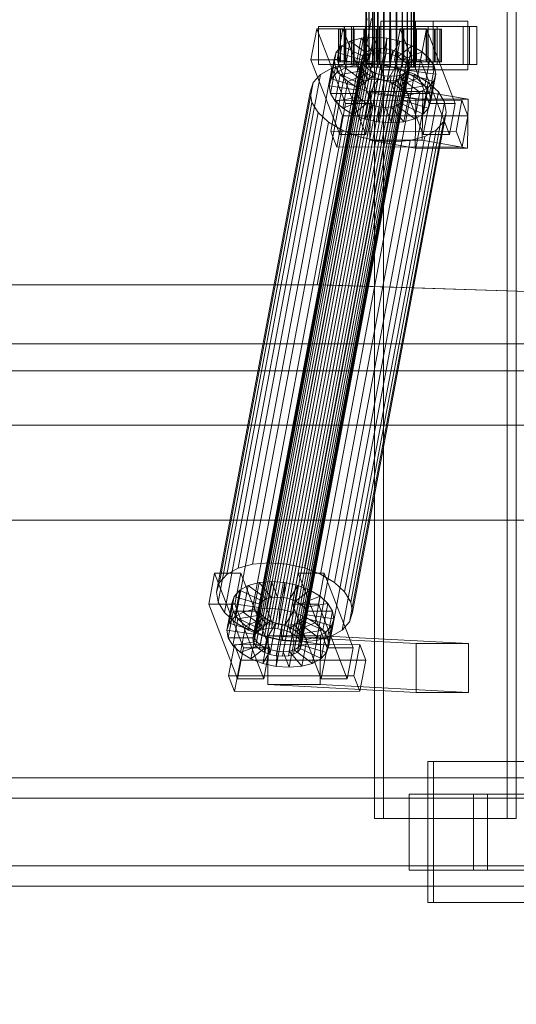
# Model space of a CAD drawing. Header units: millimetres. Extents: x -1970 to 61924, y -58230 to 6847.
# Tile 402 of 656: x 9336 to 9519, y -18494 to -18130. Entities that reach past the tile are written whole.
import ezdxf

# ---------------------------------------------------------------- set-up
doc = ezdxf.new("R2010")
doc.units = ezdxf.units.MM
for name, color, linetype, lineweight in [('COTAS_O', 1, 'Continuous', 0), ('superior_C01', 7, 'Continuous', 0), ('superior_mezcladora', 7, 'Continuous', 0)]:
    doc.layers.add(name, color=color, linetype=linetype, lineweight=lineweight)
doc.dimstyles.new('R19_100', dxfattribs={"dimtxt": 250, "dimasz": 150, "dimexe": 150, "dimexo": 80, "dimgap": 100, "dimtad": 1, "dimtih": 1, "dimtoh": 1, "dimdsep": 46, "dimcen": 0.09, "dimadec": 0, "dimazin": 0, "dimtfac": 1, "dimtdec": 4, "dimtofl": 0, "dimtmove": 0, "dimatfit": 3, "dimfxl": 1, "dimtolj": 1, "dimtzin": 0, "dimarcsym": 0})

# ---------------------------------------------------------------- blocks, each defined once
blk = doc.blocks.new('DIM_R26_36')
at = {"layer": 'COTAS_O'}
for p, q in [((9108.38, -17350), (9063.38, -17500)), ((9808.38, -17350), (9108.38, -17350)), ((9108.38, -18650), (9108.38, -17350)), ((9108.38, -17350), (9153.38, -17500)), ((9108.38, -18650), (9063.38, -18500)), ((9108.38, -18650), (9153.38, -18500)), ((9808.38, -18650), (9108.38, -18650))]:
    blk.add_line(p, q, dxfattribs=at)
blk.add_text('1300 O', height=250, rotation=90, dxfattribs=at).set_placement((9008.38, -18000))

msp = doc.modelspace()

# ---------------------------------------------------------------- linework, layer by layer
at = {"layer": 'superior_C01'}
for p, q in [((9466.788, -17575), (9466.788, -18425)), ((9470.023, -18425), (9470.023, -17575)), ((9515.707, -18425), (9515.707, -17575)), ((9518.942, -17575), (9518.942, -18425)), ((9463.483, -18148), (9463.483, -17852)), ((9463.763, -18148), (9463.763, -17852)), ((9463.815, -18148), (9463.815, -17852)), ((9464.638, -18148), (9464.638, -17852)), ((9464.739, -18148), (9464.739, -17852)), ((9466.047, -18148), (9466.047, -17852)), ((9466.19, -18148), (9466.19, -17852)), ((9467.895, -18148), (9467.895, -17852)), ((9468.07, -18148), (9468.07, -17852)), ((9470.056, -18148), (9470.056, -17852)), ((9470.25, -18148), (9470.25, -17852)), ((9472.381, -18148), (9472.381, -17852)), ((9472.583, -18148), (9472.583, -17852)), ((9474.714, -18148), (9474.714, -17852)), ((9474.909, -18148), (9474.909, -17852)), ((9476.895, -18148), (9476.895, -17852)), ((9477.069, -18148), (9477.069, -17852)), ((9478.774, -18148), (9478.774, -17852)), ((9478.917, -18148), (9478.917, -17852)), ((9480.225, -18148), (9480.225, -17852)), ((9480.326, -18148), (9480.326, -17852)), ((9481.149, -17852), (9481.149, -18148)), ((9481.201, -18148), (9481.201, -17852)), ((9481.482, -18148), (9481.482, -17852)), ((9464.026, -18130), (9445.582, -18228.298)), ((9447.19, -18228.298), (9465.634, -18130)), ((9488.313, -18131), (9469.054, -18131)), ((9469.054, -18131), (9469.054, -18149)), ((9481.887, -18131), (9469.054, -18131)), ((9481.887, -18149), (9481.887, -18131)), ((9481.887, -18131), (9501.147, -18131)), ((9488.313, -18149), (9488.313, -18131)), ((9488.313, -18131), (9501.147, -18131)), ((9501.147, -18131), (9501.147, -18149)), ((9445.431, -18133.859), (9443.279, -18145.327)), ((9455.061, -18133.847), (9445.431, -18133.859)), ((9456.064, -18161.391), (9445.431, -18133.859)), ((9455.688, -18133), (9446.059, -18133)), ((9446.059, -18133), (9446.059, -18147)), ((9459, -18133), (9446.059, -18133)), ((9452.909, -18145.315), (9455.061, -18133.847)), ((9454.076, -18134), (9453.483, -18134)), ((9453.483, -18134), (9463.483, -18134)), ((9453.483, -18146), (9453.483, -18134)), ((9453.483, -18134), (9454.186, -18134)), ((9455.922, -18134), (9454.076, -18134)), ((9454.076, -18134), (9463.763, -18134)), ((9454.076, -18146), (9454.076, -18134)), ((9454.186, -18134), (9463.815, -18134)), ((9454.186, -18146), (9454.186, -18134)), ((9454.186, -18134), (9456.135, -18134)), ((9455.061, -18133.847), (9465.694, -18161.379)), ((9501.794, -18133), (9455.572, -18133)), ((9455.572, -18133), (9455.572, -18147)), ((9458.268, -18133), (9455.572, -18133)), ((9455.688, -18147), (9455.688, -18133)), ((9455.688, -18133), (9468.63, -18133)), ((9458.898, -18134), (9455.922, -18134)), ((9455.922, -18134), (9464.638, -18134)), ((9455.922, -18146), (9455.922, -18134)), ((9456.135, -18134), (9464.739, -18134)), ((9456.135, -18146), (9456.135, -18134)), ((9456.135, -18134), (9459.198, -18134)), ((9458.268, -18147), (9458.268, -18133)), ((9458.268, -18133), (9504.491, -18133)), ((9462.798, -18134), (9458.898, -18134)), ((9458.898, -18134), (9466.047, -18134)), ((9458.898, -18146), (9458.898, -18134)), ((9459, -18147), (9459, -18133)), ((9459, -18133), (9468.63, -18133)), ((9459.198, -18134), (9466.19, -18134)), ((9459.198, -18146), (9459.198, -18134)), ((9459.198, -18134), (9463.167, -18134)), ((9467.359, -18134), (9462.798, -18134)), ((9462.798, -18134), (9467.895, -18134)), ((9462.798, -18146), (9462.798, -18134)), ((9463.167, -18134), (9468.07, -18134)), ((9463.167, -18146), (9463.167, -18134)), ((9463.167, -18134), (9467.77, -18134)), ((9463.483, -18134), (9463.763, -18134)), ((9463.483, -18134), (9463.483, -18146)), ((9463.815, -18134), (9463.483, -18134)), ((9463.763, -18134), (9464.638, -18134)), ((9463.763, -18134), (9463.763, -18146)), ((9463.815, -18134), (9463.815, -18146)), ((9464.739, -18134), (9463.815, -18134)), ((9464.638, -18134), (9466.047, -18134)), ((9464.638, -18134), (9464.638, -18146)), ((9464.739, -18134), (9464.739, -18146)), ((9466.19, -18134), (9464.739, -18134)), ((9466.047, -18134), (9467.895, -18134)), ((9466.047, -18134), (9466.047, -18146)), ((9466.19, -18134), (9466.19, -18146)), ((9468.07, -18134), (9466.19, -18134)), ((9472.269, -18134), (9467.359, -18134)), ((9467.359, -18134), (9470.056, -18134)), ((9467.359, -18146), (9467.359, -18134)), ((9467.77, -18134), (9470.25, -18134)), ((9467.77, -18146), (9467.77, -18134)), ((9467.77, -18134), (9472.695, -18134)), ((9467.895, -18134), (9470.056, -18134)), ((9467.895, -18134), (9467.895, -18146)), ((9468.07, -18134), (9468.07, -18146)), ((9470.25, -18134), (9468.07, -18134)), ((9468.63, -18133), (9468.63, -18147)), ((9470.056, -18134), (9472.381, -18134)), ((9470.056, -18134), (9470.056, -18146)), ((9470.25, -18134), (9470.25, -18146)), ((9472.583, -18134), (9470.25, -18134)), ((9477.194, -18134), (9472.269, -18134)), ((9472.269, -18134), (9472.381, -18134)), ((9472.269, -18146), (9472.269, -18134)), ((9472.381, -18134), (9474.714, -18134)), ((9472.381, -18134), (9472.381, -18146)), ((9472.695, -18134), (9472.583, -18134)), ((9472.583, -18134), (9472.583, -18146)), ((9474.909, -18134), (9472.583, -18134)), ((9472.695, -18146), (9472.695, -18134)), ((9472.695, -18134), (9477.605, -18134)), ((9476.246, -18133.821), (9474.094, -18145.289)), ((9477.194, -18134), (9474.714, -18134)), ((9474.714, -18134), (9476.895, -18134)), ((9474.714, -18134), (9474.714, -18146)), ((9477.605, -18134), (9474.909, -18134)), ((9474.909, -18134), (9474.909, -18146)), ((9477.069, -18134), (9474.909, -18134)), ((9485.876, -18133.809), (9476.246, -18133.821)), ((9486.879, -18161.353), (9476.246, -18133.821)), ((9486.503, -18133), (9476.874, -18133)), ((9476.874, -18133), (9476.874, -18147)), ((9489.815, -18133), (9476.874, -18133)), ((9481.797, -18134), (9476.895, -18134)), ((9476.895, -18134), (9478.774, -18134)), ((9476.895, -18134), (9476.895, -18146)), ((9482.166, -18134), (9477.069, -18134)), ((9477.069, -18134), (9477.069, -18146)), ((9478.917, -18134), (9477.069, -18134)), ((9481.797, -18134), (9477.194, -18134)), ((9477.194, -18146), (9477.194, -18134)), ((9477.605, -18146), (9477.605, -18134)), ((9477.605, -18134), (9482.166, -18134)), ((9485.766, -18134), (9478.774, -18134)), ((9478.774, -18134), (9480.225, -18134)), ((9478.774, -18134), (9478.774, -18146)), ((9486.067, -18134), (9478.917, -18134)), ((9478.917, -18134), (9478.917, -18146)), ((9480.326, -18134), (9478.917, -18134)), ((9488.829, -18134), (9480.225, -18134)), ((9480.225, -18134), (9481.149, -18134)), ((9480.225, -18134), (9480.225, -18146)), ((9489.042, -18134), (9480.326, -18134)), ((9480.326, -18134), (9480.326, -18146)), ((9481.201, -18134), (9480.326, -18134)), ((9481.149, -18134), (9490.778, -18134)), ((9481.149, -18146), (9481.149, -18134)), ((9481.149, -18134), (9481.482, -18134)), ((9490.889, -18134), (9481.201, -18134)), ((9481.201, -18134), (9481.201, -18146)), ((9481.482, -18134), (9481.201, -18134)), ((9491.481, -18134), (9481.482, -18134)), ((9481.482, -18134), (9481.482, -18146)), ((9485.766, -18134), (9481.797, -18134)), ((9481.797, -18146), (9481.797, -18134)), ((9482.166, -18146), (9482.166, -18134)), ((9482.166, -18134), (9486.067, -18134)), ((9483.724, -18145.277), (9485.876, -18133.809)), ((9488.829, -18134), (9485.766, -18134)), ((9485.766, -18146), (9485.766, -18134)), ((9485.876, -18133.809), (9496.509, -18161.341)), ((9486.067, -18146), (9486.067, -18134)), ((9486.067, -18134), (9489.042, -18134)), ((9486.503, -18147), (9486.503, -18133)), ((9486.503, -18133), (9499.445, -18133)), ((9490.778, -18134), (9488.829, -18134)), ((9488.829, -18146), (9488.829, -18134)), ((9489.042, -18146), (9489.042, -18134)), ((9489.042, -18134), (9490.889, -18134)), ((9489.815, -18147), (9489.815, -18133)), ((9489.815, -18133), (9499.445, -18133)), ((9490.778, -18134), (9490.778, -18146)), ((9491.481, -18134), (9490.778, -18134)), ((9490.889, -18146), (9490.889, -18134)), ((9490.889, -18134), (9491.481, -18134)), ((9491.481, -18146), (9491.481, -18134)), ((9499.445, -18133), (9499.445, -18147)), ((9501.794, -18147), (9501.794, -18133)), ((9501.794, -18133), (9504.491, -18133)), ((9504.491, -18133), (9504.491, -18147)), ((9457.801, -18138.419), (9454.681, -18140.156)), ((9455.957, -18148.249), (9457.801, -18138.419)), ((9461.794, -18137.325), (9457.801, -18138.419)), ((9457.801, -18138.419), (9464.535, -18143.38)), ((9459.949, -18147.155), (9461.794, -18137.325)), ((9466.386, -18136.948), (9461.794, -18137.325)), ((9461.794, -18137.325), (9466.426, -18142.862)), ((9464.541, -18146.777), (9466.386, -18136.948)), ((9471.265, -18137.313), (9466.386, -18136.948)), ((9466.386, -18136.948), (9468.601, -18142.683)), ((9469.42, -18147.143), (9471.265, -18137.313)), ((9471.265, -18137.313), (9470.912, -18142.856)), ((9476.098, -18138.396), (9471.265, -18137.313)), ((9476.098, -18138.396), (9473.201, -18143.369)), ((9474.253, -18148.226), (9476.098, -18138.396)), ((9480.556, -18140.123), (9476.098, -18138.396)), ((9423.248, -18356.363), (9463.364, -18142.565)), ((9424.726, -18355.541), (9464.842, -18141.742)), ((9426.617, -18355.022), (9466.733, -18141.224)), ((9428.792, -18354.844), (9468.908, -18141.045)), ((9431.103, -18355.017), (9471.219, -18141.218)), ((9433.392, -18355.53), (9473.509, -18141.731)), ((9435.504, -18356.348), (9475.621, -18142.549)), ((9450.801, -18152.246), (9452.645, -18142.416)), ((9452.645, -18142.416), (9451.832, -18145.047)), ((9454.681, -18140.156), (9452.645, -18142.416)), ((9452.645, -18142.416), (9462.092, -18145.274)), ((9452.837, -18149.985), (9454.681, -18140.156)), ((9454.681, -18140.156), (9463.057, -18144.203)), ((9463.364, -18142.565), (9462.4, -18143.635)), ((9464.842, -18141.742), (9463.364, -18142.565)), ((9466.733, -18141.224), (9464.842, -18141.742)), ((9466.426, -18142.862), (9468.601, -18142.683)), ((9468.908, -18141.045), (9466.733, -18141.224)), ((9468.601, -18142.683), (9466.757, -18152.513)), ((9468.601, -18142.683), (9470.912, -18142.856)), ((9471.219, -18141.218), (9468.908, -18141.045)), ((9473.509, -18141.731), (9471.219, -18141.218)), ((9475.621, -18142.549), (9473.509, -18141.731)), ((9480.556, -18140.123), (9475.313, -18144.188)), ((9477.411, -18143.617), (9475.621, -18142.549)), ((9484.335, -18142.377), (9477.103, -18145.255)), ((9478.712, -18149.953), (9480.556, -18140.123)), ((9484.335, -18142.377), (9480.556, -18140.123)), ((9482.491, -18152.207), (9484.335, -18142.377)), ((9487.178, -18145.003), (9484.335, -18142.377)), ((9421.898, -18358.68), (9462.015, -18144.881)), ((9422.119, -18360.017), (9462.235, -18146.218)), ((9422.283, -18357.434), (9462.4, -18143.635)), ((9437.294, -18357.415), (9477.411, -18143.617)), ((9438.641, -18358.659), (9478.757, -18144.861)), ((9479.569, -18146.196), (9439.452, -18359.995)), ((9443.279, -18145.327), (9452.909, -18145.315)), ((9443.279, -18145.327), (9453.912, -18172.859)), ((9449.988, -18154.877), (9451.832, -18145.047)), ((9451.832, -18145.047), (9461.707, -18146.52)), ((9451.832, -18145.047), (9452.298, -18147.868)), ((9463.542, -18172.847), (9452.909, -18145.315)), ((9463.483, -18146), (9453.483, -18146)), ((9453.483, -18146), (9454.076, -18146)), ((9454.186, -18146), (9453.483, -18146)), ((9463.763, -18146), (9454.076, -18146)), ((9454.076, -18146), (9455.922, -18146)), ((9463.815, -18146), (9454.186, -18146)), ((9456.135, -18146), (9454.186, -18146)), ((9464.638, -18146), (9455.922, -18146)), ((9455.922, -18146), (9458.898, -18146)), ((9464.739, -18146), (9456.135, -18146)), ((9459.198, -18146), (9456.135, -18146)), ((9466.047, -18146), (9458.898, -18146)), ((9458.898, -18146), (9462.798, -18146)), ((9466.19, -18146), (9459.198, -18146)), ((9463.167, -18146), (9459.198, -18146)), ((9462.092, -18145.274), (9460.248, -18155.103)), ((9463.057, -18144.203), (9461.212, -18154.033)), ((9461.707, -18146.52), (9462.092, -18145.274)), ((9462.4, -18143.635), (9462.015, -18144.881)), ((9462.015, -18144.881), (9462.235, -18146.218)), ((9462.092, -18145.274), (9463.057, -18144.203)), ((9462.235, -18146.218), (9463.047, -18147.554)), ((9464.535, -18143.38), (9462.69, -18153.21)), ((9467.895, -18146), (9462.798, -18146)), ((9462.798, -18146), (9467.359, -18146)), ((9463.057, -18144.203), (9464.535, -18143.38)), ((9468.07, -18146), (9463.167, -18146)), ((9467.77, -18146), (9463.167, -18146)), ((9463.763, -18146), (9463.483, -18146)), ((9463.483, -18146), (9463.815, -18146)), ((9464.638, -18146), (9463.763, -18146)), ((9463.815, -18146), (9464.739, -18146)), ((9464.535, -18143.38), (9466.426, -18142.862)), ((9466.426, -18142.862), (9464.581, -18152.692)), ((9466.047, -18146), (9464.638, -18146)), ((9464.739, -18146), (9466.19, -18146)), ((9467.895, -18146), (9466.047, -18146)), ((9466.19, -18146), (9468.07, -18146)), ((9470.056, -18146), (9467.359, -18146)), ((9467.359, -18146), (9472.269, -18146)), ((9470.25, -18146), (9467.77, -18146)), ((9472.695, -18146), (9467.77, -18146)), ((9470.056, -18146), (9467.895, -18146)), ((9468.07, -18146), (9470.25, -18146)), ((9470.912, -18142.856), (9469.068, -18152.686)), ((9472.381, -18146), (9470.056, -18146)), ((9470.25, -18146), (9472.583, -18146)), ((9470.912, -18142.856), (9473.201, -18143.369)), ((9473.201, -18143.369), (9471.357, -18153.199)), ((9472.381, -18146), (9472.269, -18146)), ((9472.269, -18146), (9477.194, -18146)), ((9474.714, -18146), (9472.381, -18146)), ((9472.583, -18146), (9472.695, -18146)), ((9472.583, -18146), (9474.909, -18146)), ((9477.605, -18146), (9472.695, -18146)), ((9473.201, -18143.369), (9475.313, -18144.188)), ((9475.313, -18144.188), (9473.469, -18154.017)), ((9474.094, -18145.289), (9483.724, -18145.277)), ((9474.094, -18145.289), (9484.727, -18172.821)), ((9476.895, -18146), (9474.714, -18146)), ((9474.714, -18146), (9477.194, -18146)), ((9474.909, -18146), (9477.605, -18146)), ((9474.909, -18146), (9477.069, -18146)), ((9477.103, -18145.255), (9475.259, -18155.085)), ((9475.313, -18144.188), (9477.103, -18145.255)), ((9478.774, -18146), (9476.895, -18146)), ((9476.895, -18146), (9481.797, -18146)), ((9477.069, -18146), (9482.166, -18146)), ((9477.069, -18146), (9478.917, -18146)), ((9477.103, -18145.255), (9478.45, -18146.499)), ((9477.194, -18146), (9481.797, -18146)), ((9478.757, -18144.861), (9477.411, -18143.617)), ((9482.166, -18146), (9477.605, -18146)), ((9487.178, -18145.003), (9478.45, -18146.499)), ((9479.569, -18146.196), (9478.757, -18144.861)), ((9480.225, -18146), (9478.774, -18146)), ((9478.774, -18146), (9485.766, -18146)), ((9478.917, -18146), (9486.067, -18146)), ((9478.917, -18146), (9480.326, -18146)), ((9479.789, -18147.533), (9479.569, -18146.196)), ((9481.149, -18146), (9480.225, -18146)), ((9480.225, -18146), (9488.829, -18146)), ((9480.326, -18146), (9489.042, -18146)), ((9480.326, -18146), (9481.201, -18146)), ((9490.778, -18146), (9481.149, -18146)), ((9481.482, -18146), (9481.149, -18146)), ((9481.201, -18146), (9490.889, -18146)), ((9481.201, -18146), (9481.482, -18146)), ((9481.482, -18146), (9491.481, -18146)), ((9481.797, -18146), (9485.766, -18146)), ((9486.067, -18146), (9482.166, -18146)), ((9494.357, -18172.809), (9483.724, -18145.277)), ((9485.334, -18154.833), (9487.178, -18145.003)), ((9485.766, -18146), (9488.829, -18146)), ((9489.042, -18146), (9486.067, -18146)), ((9488.891, -18147.823), (9487.178, -18145.003)), ((9488.829, -18146), (9490.778, -18146)), ((9490.889, -18146), (9489.042, -18146)), ((9490.778, -18146), (9491.481, -18146)), ((9491.481, -18146), (9490.889, -18146)), ((9416.45, -18332.659), (9451.033, -18148.35)), ((9421.787, -18331.197), (9456.37, -18146.887)), ((9422.93, -18361.352), (9463.047, -18147.554)), ((9424.277, -18362.596), (9464.393, -18148.798)), ((9426.067, -18363.664), (9466.183, -18149.865)), ((9427.926, -18330.692), (9462.509, -18146.383)), ((9434.448, -18331.181), (9469.031, -18146.872)), ((9438.324, -18363.648), (9478.44, -18149.85)), ((9439.288, -18362.578), (9479.404, -18148.779)), ((9439.673, -18361.332), (9479.789, -18147.533)), ((9440.909, -18332.629), (9475.492, -18148.32)), ((9446.059, -18147), (9455.688, -18147)), ((9446.059, -18147), (9459, -18147)), ((9451.033, -18148.35), (9446.861, -18150.672)), ((9450.454, -18157.698), (9452.298, -18147.868)), ((9450.801, -18152.246), (9452.837, -18149.985)), ((9456.37, -18146.887), (9451.033, -18148.35)), ((9452.298, -18147.868), (9461.928, -18147.856)), ((9452.298, -18147.868), (9454.011, -18150.688)), ((9452.837, -18149.985), (9455.957, -18148.249)), ((9461.212, -18154.033), (9452.837, -18149.985)), ((9454.011, -18150.688), (9462.739, -18149.192)), ((9455.572, -18147), (9501.794, -18147)), ((9455.572, -18147), (9458.268, -18147)), ((9468.63, -18147), (9455.688, -18147)), ((9455.957, -18148.249), (9459.949, -18147.155)), ((9462.69, -18153.21), (9455.957, -18148.249)), ((9462.509, -18146.383), (9456.37, -18146.887)), ((9504.491, -18147), (9458.268, -18147)), ((9468.63, -18147), (9459, -18147)), ((9461.707, -18146.52), (9459.863, -18156.35)), ((9459.949, -18147.155), (9464.541, -18146.777)), ((9464.581, -18152.692), (9459.949, -18147.155)), ((9461.928, -18147.856), (9460.083, -18157.686)), ((9462.739, -18149.192), (9460.895, -18159.022)), ((9461.928, -18147.856), (9461.707, -18146.52)), ((9462.739, -18149.192), (9461.928, -18147.856)), ((9469.031, -18146.872), (9462.509, -18146.383)), ((9464.086, -18150.436), (9462.739, -18149.192)), ((9463.047, -18147.554), (9464.393, -18148.798)), ((9463.815, -18148), (9463.483, -18148)), ((9463.483, -18148), (9463.763, -18148)), ((9463.763, -18148), (9464.638, -18148)), ((9464.739, -18148), (9463.815, -18148)), ((9464.393, -18148.798), (9466.183, -18149.865)), ((9466.757, -18152.513), (9464.541, -18146.777)), ((9464.541, -18146.777), (9469.42, -18147.143)), ((9464.638, -18148), (9466.047, -18148)), ((9466.19, -18148), (9464.739, -18148)), ((9466.047, -18148), (9467.895, -18148)), ((9466.183, -18149.865), (9468.295, -18150.683)), ((9468.07, -18148), (9466.19, -18148)), ((9467.895, -18148), (9470.056, -18148)), ((9470.25, -18148), (9468.07, -18148)), ((9475.492, -18148.32), (9469.031, -18146.872)), ((9469.054, -18149), (9488.313, -18149)), ((9481.887, -18149), (9469.054, -18149)), ((9469.068, -18152.686), (9469.42, -18147.143)), ((9469.42, -18147.143), (9474.253, -18148.226)), ((9470.056, -18148), (9472.381, -18148)), ((9472.583, -18148), (9470.25, -18148)), ((9471.357, -18153.199), (9474.253, -18148.226)), ((9472.381, -18148), (9474.714, -18148)), ((9474.909, -18148), (9472.583, -18148)), ((9473.469, -18154.017), (9478.712, -18149.953)), ((9474.253, -18148.226), (9478.712, -18149.953)), ((9474.714, -18148), (9476.895, -18148)), ((9477.069, -18148), (9474.909, -18148)), ((9481.452, -18150.629), (9475.492, -18148.32)), ((9478.45, -18146.499), (9476.606, -18156.329)), ((9476.874, -18147), (9486.503, -18147)), ((9476.874, -18147), (9489.815, -18147)), ((9476.895, -18148), (9478.774, -18148)), ((9476.962, -18150.672), (9478.44, -18149.85)), ((9478.917, -18148), (9477.069, -18148)), ((9477.417, -18157.665), (9479.261, -18147.835)), ((9479.482, -18149.171), (9477.638, -18159.001)), ((9478.44, -18149.85), (9479.404, -18148.779)), ((9478.45, -18146.499), (9479.261, -18147.835)), ((9478.712, -18149.953), (9482.491, -18152.207)), ((9478.774, -18148), (9480.225, -18148)), ((9480.326, -18148), (9478.917, -18148)), ((9479.482, -18149.171), (9479.097, -18150.417)), ((9479.261, -18147.835), (9488.891, -18147.823)), ((9479.261, -18147.835), (9479.482, -18149.171)), ((9479.404, -18148.779), (9479.789, -18147.533)), ((9489.357, -18150.644), (9479.482, -18149.171)), ((9480.225, -18148), (9481.149, -18148)), ((9481.201, -18148), (9480.326, -18148)), ((9481.149, -18148), (9481.482, -18148)), ((9481.482, -18148), (9481.201, -18148)), ((9501.147, -18149), (9481.887, -18149)), ((9499.445, -18147), (9486.503, -18147)), ((9488.891, -18147.823), (9487.047, -18157.653)), ((9501.147, -18149), (9488.313, -18149)), ((9489.357, -18150.644), (9488.891, -18147.823)), ((9499.445, -18147), (9489.815, -18147)), ((9504.491, -18147), (9501.794, -18147)), ((9412.278, -18334.981), (9446.861, -18150.672)), ((9428.179, -18364.482), (9468.295, -18150.683)), ((9430.468, -18364.995), (9470.585, -18151.196)), ((9432.779, -18365.168), (9472.896, -18151.369)), ((9434.954, -18364.989), (9475.071, -18151.191)), ((9436.846, -18364.471), (9476.962, -18150.672)), ((9446.861, -18150.672), (9444.14, -18153.694)), ((9446.869, -18334.938), (9481.452, -18150.629)), ((9449.988, -18154.877), (9450.801, -18152.246)), ((9460.248, -18155.103), (9450.801, -18152.246)), ((9452.167, -18160.518), (9454.011, -18150.688)), ((9454.011, -18150.688), (9456.854, -18153.314)), ((9455.009, -18163.144), (9456.854, -18153.314)), ((9456.854, -18153.314), (9464.086, -18150.436)), ((9456.854, -18153.314), (9460.633, -18155.567)), ((9460.633, -18155.567), (9465.876, -18151.503)), ((9462.69, -18153.21), (9461.212, -18154.033)), ((9464.086, -18150.436), (9462.241, -18160.266)), ((9464.581, -18152.692), (9462.69, -18153.21)), ((9465.876, -18151.503), (9464.032, -18161.333)), ((9465.876, -18151.503), (9464.086, -18150.436)), ((9466.757, -18152.513), (9464.581, -18152.692)), ((9465.091, -18157.295), (9467.988, -18152.321)), ((9467.988, -18152.321), (9465.876, -18151.503)), ((9467.988, -18152.321), (9466.143, -18162.151)), ((9469.068, -18152.686), (9466.757, -18152.513)), ((9470.277, -18152.835), (9467.988, -18152.321)), ((9468.295, -18150.683), (9470.585, -18151.196)), ((9470.277, -18152.835), (9468.433, -18162.664)), ((9471.357, -18153.199), (9469.068, -18152.686)), ((9469.925, -18158.378), (9470.277, -18152.835)), ((9472.588, -18153.008), (9470.277, -18152.835)), ((9470.585, -18151.196), (9472.896, -18151.369)), ((9472.588, -18153.008), (9470.744, -18162.837)), ((9473.469, -18154.017), (9471.357, -18153.199)), ((9474.763, -18152.829), (9472.588, -18153.008)), ((9474.803, -18158.743), (9472.588, -18153.008)), ((9472.896, -18151.369), (9475.071, -18151.191)), ((9474.763, -18152.829), (9472.919, -18162.659)), ((9476.654, -18152.311), (9474.763, -18152.829)), ((9479.395, -18158.366), (9474.763, -18152.829)), ((9476.654, -18152.311), (9474.81, -18162.14)), ((9475.071, -18151.191), (9476.962, -18150.672)), ((9475.259, -18155.085), (9482.491, -18152.207)), ((9478.133, -18151.488), (9476.288, -18161.318)), ((9478.133, -18151.488), (9476.654, -18152.311)), ((9483.388, -18157.272), (9476.654, -18152.311)), ((9479.097, -18150.417), (9477.253, -18160.247)), ((9479.097, -18150.417), (9478.133, -18151.488)), ((9486.508, -18155.535), (9478.133, -18151.488)), ((9488.544, -18153.275), (9479.097, -18150.417)), ((9486.505, -18153.641), (9481.452, -18150.629)), ((9482.491, -18152.207), (9485.334, -18154.833)), ((9486.508, -18155.535), (9488.544, -18153.275)), ((9486.7, -18163.105), (9488.544, -18153.275)), ((9487.512, -18160.474), (9489.357, -18150.644)), ((9488.544, -18153.275), (9489.357, -18150.644)), ((9408.47, -18341.52), (9443.053, -18157.211)), ((9409.557, -18338.003), (9444.14, -18153.694)), ((9444.14, -18153.694), (9443.053, -18157.211)), ((9443.053, -18157.211), (9443.676, -18160.982)), ((9459.863, -18156.35), (9449.988, -18154.877)), ((9450.454, -18157.698), (9449.988, -18154.877)), ((9451.921, -18337.95), (9486.505, -18153.641)), ((9455.722, -18341.461), (9490.305, -18157.152)), ((9458.789, -18165.397), (9460.633, -18155.567)), ((9460.248, -18155.103), (9459.863, -18156.35)), ((9459.863, -18156.35), (9460.083, -18157.686)), ((9461.212, -18154.033), (9460.248, -18155.103)), ((9460.633, -18155.567), (9465.091, -18157.295)), ((9465.25, -18156.962), (9465.026, -18174.943)), ((9484.509, -18156.962), (9465.25, -18156.962)), ((9481.993, -18159.83), (9465.25, -18156.962)), ((9475.259, -18155.085), (9473.469, -18154.017)), ((9476.606, -18156.329), (9475.259, -18155.085)), ((9476.606, -18156.329), (9485.334, -18154.833)), ((9477.417, -18157.665), (9476.606, -18156.329)), ((9483.388, -18157.272), (9486.508, -18155.535)), ((9484.285, -18174.943), (9484.509, -18156.962)), ((9484.509, -18156.962), (9501.252, -18159.83)), ((9484.664, -18165.365), (9486.508, -18155.535)), ((9485.334, -18154.833), (9487.047, -18157.653)), ((9490.305, -18157.152), (9486.505, -18153.641)), ((9492.595, -18160.922), (9490.305, -18157.152)), ((9460.083, -18157.686), (9450.454, -18157.698)), ((9452.167, -18160.518), (9450.454, -18157.698)), ((9452.732, -18160.247), (9450.58, -18171.715)), ((9460.895, -18159.022), (9452.167, -18160.518)), ((9455.009, -18163.144), (9452.167, -18160.518)), ((9498.954, -18160.19), (9452.732, -18160.247)), ((9454.947, -18165.983), (9452.732, -18160.247)), ((9462.241, -18160.266), (9455.009, -18163.144)), ((9460.083, -18157.686), (9460.895, -18159.022)), ((9460.895, -18159.022), (9462.241, -18160.266)), ((9462.241, -18160.266), (9464.032, -18161.333)), ((9463.247, -18167.125), (9465.091, -18157.295)), ((9465.091, -18157.295), (9469.925, -18158.378)), ((9468.08, -18168.208), (9469.925, -18158.378)), ((9469.925, -18158.378), (9474.803, -18158.743)), ((9472.959, -18168.573), (9474.803, -18158.743)), ((9474.803, -18158.743), (9479.395, -18158.366)), ((9476.288, -18161.318), (9477.253, -18160.247)), ((9477.253, -18160.247), (9477.638, -18159.001)), ((9477.253, -18160.247), (9486.7, -18163.105)), ((9487.047, -18157.653), (9477.417, -18157.665)), ((9477.638, -18159.001), (9477.417, -18157.665)), ((9477.551, -18168.196), (9479.395, -18158.366)), ((9477.638, -18159.001), (9487.512, -18160.474)), ((9479.395, -18158.366), (9483.388, -18157.272)), ((9481.543, -18167.102), (9483.388, -18157.272)), ((9481.769, -18177.811), (9481.993, -18159.83)), ((9481.993, -18159.83), (9501.252, -18159.83)), ((9487.512, -18160.474), (9486.7, -18163.105)), ((9487.047, -18157.653), (9487.512, -18160.474)), ((9496.803, -18171.658), (9498.954, -18160.19)), ((9498.954, -18160.19), (9501.17, -18165.926)), ((9501.252, -18159.83), (9501.028, -18177.811)), ((9409.093, -18345.291), (9443.676, -18160.982)), ((9443.676, -18160.982), (9445.966, -18164.752)), ((9453.912, -18172.859), (9456.064, -18161.391)), ((9458.789, -18165.397), (9455.009, -18163.144)), ((9456.064, -18161.391), (9465.694, -18161.379)), ((9492.595, -18160.922), (9458.012, -18345.231)), ((9464.032, -18161.333), (9458.789, -18165.397)), ((9466.143, -18162.151), (9463.247, -18167.125)), ((9465.694, -18161.379), (9463.542, -18172.847)), ((9464.032, -18161.333), (9466.143, -18162.151)), ((9466.143, -18162.151), (9468.433, -18162.664)), ((9468.433, -18162.664), (9468.08, -18168.208)), ((9468.433, -18162.664), (9470.744, -18162.837)), ((9470.744, -18162.837), (9472.919, -18162.659)), ((9470.744, -18162.837), (9472.959, -18168.573)), ((9472.919, -18162.659), (9474.81, -18162.14)), ((9472.919, -18162.659), (9477.551, -18168.196)), ((9474.81, -18162.14), (9476.288, -18161.318)), ((9474.81, -18162.14), (9481.543, -18167.102)), ((9476.288, -18161.318), (9484.664, -18165.365)), ((9486.7, -18163.105), (9484.664, -18165.365)), ((9484.727, -18172.821), (9486.879, -18161.353)), ((9486.879, -18161.353), (9496.509, -18161.341)), ((9493.218, -18164.693), (9492.595, -18160.922)), ((9496.509, -18161.341), (9494.357, -18172.809)), ((9411.383, -18349.061), (9445.966, -18164.752)), ((9445.966, -18164.752), (9449.766, -18168.263)), ((9452.795, -18177.451), (9454.947, -18165.983)), ((9454.947, -18165.983), (9501.17, -18165.926)), ((9458.634, -18349.002), (9493.218, -18164.693)), ((9463.247, -18167.125), (9458.789, -18165.397)), ((9468.08, -18168.208), (9463.247, -18167.125)), ((9481.543, -18167.102), (9477.551, -18168.196)), ((9484.664, -18165.365), (9481.543, -18167.102)), ((9492.131, -18168.21), (9493.218, -18164.693)), ((9501.17, -18165.926), (9499.018, -18177.394)), ((9415.183, -18352.572), (9449.766, -18168.263)), ((9420.235, -18355.584), (9454.818, -18171.275)), ((9449.766, -18168.263), (9454.818, -18171.275)), ((9450.58, -18171.715), (9496.803, -18171.658)), ((9450.58, -18171.715), (9452.795, -18177.451)), ((9454.818, -18171.275), (9460.778, -18173.584)), ((9454.826, -18355.541), (9489.409, -18171.232)), ((9457.548, -18352.519), (9492.131, -18168.21)), ((9472.959, -18168.573), (9468.08, -18168.208)), ((9477.551, -18168.196), (9472.959, -18168.573)), ((9485.238, -18173.554), (9489.409, -18171.232)), ((9489.409, -18171.232), (9492.131, -18168.21)), ((9499.018, -18177.394), (9496.803, -18171.658)), ((9426.195, -18357.893), (9460.778, -18173.584)), ((9432.657, -18359.341), (9467.24, -18175.032)), ((9445.318, -18359.326), (9479.901, -18175.016)), ((9450.655, -18357.863), (9485.238, -18173.554)), ((9463.542, -18172.847), (9453.912, -18172.859)), ((9460.778, -18173.584), (9467.24, -18175.032)), ((9465.026, -18174.943), (9484.285, -18174.943)), ((9481.769, -18177.811), (9465.026, -18174.943)), ((9467.24, -18175.032), (9473.762, -18175.521)), ((9473.762, -18175.521), (9479.901, -18175.016)), ((9479.901, -18175.016), (9485.238, -18173.554)), ((9501.028, -18177.811), (9484.285, -18174.943)), ((9494.357, -18172.809), (9484.727, -18172.821)), ((9439.179, -18359.83), (9473.762, -18175.521)), ((9499.018, -18177.394), (9452.795, -18177.451)), ((9501.028, -18177.811), (9481.769, -18177.811)), ((9445.582, -18228.298), (9012.039, -18228.298)), ((9013.647, -18228.298), (9447.19, -18228.298)), ((9445.582, -18228.298), (9447.19, -18228.298)), ((10143.539, -18250), (9445.582, -18228.298)), ((9447.19, -18228.298), (10145.146, -18250)), ((10242.208, -18250), (1103.221, -18250)), ((1104.577, -18250), (10243.564, -18250)), ((9416.45, -18332.659), (9421.787, -18331.197)), ((9421.787, -18331.197), (9427.926, -18330.692)), ((9427.926, -18330.692), (9434.448, -18331.181)), ((9434.448, -18331.181), (9440.909, -18332.629)), ((9407.774, -18334.551), (9405.622, -18346.02)), ((9417.404, -18334.539), (9407.774, -18334.551)), ((9418.407, -18362.083), (9407.774, -18334.551)), ((9409.557, -18338.003), (9412.278, -18334.981)), ((9412.278, -18334.981), (9416.45, -18332.659)), ((9415.252, -18346.008), (9417.404, -18334.539)), ((9417.404, -18334.539), (9428.036, -18362.071)), ((9438.589, -18334.513), (9436.437, -18345.981)), ((9448.219, -18334.501), (9438.589, -18334.513)), ((9449.222, -18362.045), (9438.589, -18334.513)), ((9440.909, -18332.629), (9446.869, -18334.938)), ((9446.067, -18345.969), (9448.219, -18334.501)), ((9446.869, -18334.938), (9451.921, -18337.95)), ((9448.219, -18334.501), (9458.851, -18362.033)), ((9408.47, -18341.52), (9409.557, -18338.003)), ((9424.137, -18338.017), (9420.144, -18339.111)), ((9422.292, -18347.847), (9424.137, -18338.017)), ((9428.729, -18337.64), (9424.137, -18338.017)), ((9424.137, -18338.017), (9428.769, -18343.554)), ((9426.884, -18347.47), (9428.729, -18337.64)), ((9433.608, -18338.005), (9428.729, -18337.64)), ((9428.729, -18337.64), (9430.944, -18343.376)), ((9431.763, -18347.835), (9433.608, -18338.005)), ((9433.608, -18338.005), (9433.255, -18343.549)), ((9438.441, -18339.088), (9433.608, -18338.005)), ((9451.921, -18337.95), (9455.722, -18341.461)), ((9409.093, -18345.291), (9408.47, -18341.52)), ((9417.024, -18340.848), (9414.988, -18343.108)), ((9415.179, -18350.678), (9417.024, -18340.848)), ((9420.144, -18339.111), (9417.024, -18340.848)), ((9417.024, -18340.848), (9425.399, -18344.895)), ((9418.3, -18348.941), (9420.144, -18339.111)), ((9420.144, -18339.111), (9426.878, -18344.073)), ((9438.441, -18339.088), (9435.544, -18344.062)), ((9436.596, -18348.918), (9438.441, -18339.088)), ((9442.899, -18340.816), (9437.656, -18344.88)), ((9442.899, -18340.816), (9438.441, -18339.088)), ((9441.054, -18350.645), (9442.899, -18340.816)), ((9446.678, -18343.069), (9442.899, -18340.816)), ((9455.722, -18341.461), (9458.012, -18345.231)), ((9405.622, -18346.02), (9415.252, -18346.008)), ((9405.622, -18346.02), (9416.255, -18373.551)), ((9411.383, -18349.061), (9409.093, -18345.291)), ((9412.331, -18355.569), (9414.175, -18345.739)), ((9413.143, -18352.938), (9414.988, -18343.108)), ((9414.988, -18343.108), (9414.175, -18345.739)), ((9414.175, -18345.739), (9424.05, -18347.212)), ((9414.175, -18345.739), (9414.641, -18348.56)), ((9414.988, -18343.108), (9424.435, -18345.966)), ((9425.885, -18373.539), (9415.252, -18346.008)), ((9424.435, -18345.966), (9422.591, -18355.796)), ((9425.399, -18344.895), (9423.555, -18354.725)), ((9424.05, -18347.212), (9424.435, -18345.966)), ((9424.435, -18345.966), (9425.399, -18344.895)), ((9426.878, -18344.073), (9425.033, -18353.902)), ((9425.399, -18344.895), (9426.878, -18344.073)), ((9426.878, -18344.073), (9428.769, -18343.554)), ((9428.769, -18343.554), (9426.924, -18353.384)), ((9428.769, -18343.554), (9430.944, -18343.376)), ((9430.944, -18343.376), (9429.099, -18353.205)), ((9430.944, -18343.376), (9433.255, -18343.549)), ((9433.255, -18343.549), (9431.41, -18353.378)), ((9433.255, -18343.549), (9435.544, -18344.062)), ((9435.544, -18344.062), (9433.7, -18353.892)), ((9435.544, -18344.062), (9437.656, -18344.88)), ((9437.656, -18344.88), (9435.812, -18354.71)), ((9436.437, -18345.981), (9446.067, -18345.969)), ((9436.437, -18345.981), (9447.07, -18373.513)), ((9439.446, -18345.947), (9437.602, -18355.777)), ((9437.656, -18344.88), (9439.446, -18345.947)), ((9446.678, -18343.069), (9439.446, -18345.947)), ((9439.446, -18345.947), (9440.793, -18347.191)), ((9449.521, -18345.695), (9440.793, -18347.191)), ((9444.834, -18352.899), (9446.678, -18343.069)), ((9456.7, -18373.501), (9446.067, -18345.969)), ((9449.521, -18345.695), (9446.678, -18343.069)), ((9447.677, -18355.525), (9449.521, -18345.695)), ((9451.234, -18348.515), (9449.521, -18345.695)), ((9458.012, -18345.231), (9458.634, -18349.002)), ((9415.183, -18352.572), (9411.383, -18349.061)), ((9412.797, -18358.39), (9414.641, -18348.56)), ((9414.641, -18348.56), (9424.271, -18348.548)), ((9414.641, -18348.56), (9416.354, -18351.38)), ((9415.179, -18350.678), (9418.3, -18348.941)), ((9418.3, -18348.941), (9422.292, -18347.847)), ((9425.033, -18353.902), (9418.3, -18348.941)), ((9424.05, -18347.212), (9422.206, -18357.042)), ((9422.292, -18347.847), (9426.884, -18347.47)), ((9426.924, -18353.384), (9422.292, -18347.847)), ((9424.271, -18348.548), (9422.426, -18358.378)), ((9424.271, -18348.548), (9424.05, -18347.212)), ((9425.082, -18349.884), (9424.271, -18348.548)), ((9429.099, -18353.205), (9426.884, -18347.47)), ((9426.884, -18347.47), (9431.763, -18347.835)), ((9431.41, -18353.378), (9431.763, -18347.835)), ((9431.763, -18347.835), (9436.596, -18348.918)), ((9433.7, -18353.892), (9436.596, -18348.918)), ((9436.596, -18348.918), (9441.054, -18350.645)), ((9440.793, -18347.191), (9438.948, -18357.021)), ((9439.76, -18358.357), (9441.604, -18348.527)), ((9440.793, -18347.191), (9441.604, -18348.527)), ((9441.604, -18348.527), (9451.234, -18348.515)), ((9441.604, -18348.527), (9441.825, -18349.863)), ((9451.234, -18348.515), (9449.389, -18358.345)), ((9451.7, -18351.336), (9451.234, -18348.515)), ((9458.634, -18349.002), (9457.548, -18352.519)), ((9412.331, -18355.569), (9413.143, -18352.938)), ((9413.143, -18352.938), (9415.179, -18350.678)), ((9422.591, -18355.796), (9413.143, -18352.938)), ((9414.509, -18361.21), (9416.354, -18351.38)), ((9423.555, -18354.725), (9415.179, -18350.678)), ((9420.235, -18355.584), (9415.183, -18352.572)), ((9416.354, -18351.38), (9425.082, -18349.884)), ((9416.354, -18351.38), (9419.197, -18354.006)), ((9419.197, -18354.006), (9426.429, -18351.128)), ((9422.976, -18356.26), (9428.219, -18352.196)), ((9425.082, -18349.884), (9423.238, -18359.714)), ((9426.429, -18351.128), (9424.584, -18360.958)), ((9426.429, -18351.128), (9425.082, -18349.884)), ((9428.219, -18352.196), (9426.374, -18362.025)), ((9428.219, -18352.196), (9426.429, -18351.128)), ((9429.099, -18353.205), (9426.924, -18353.384)), ((9427.434, -18357.987), (9430.331, -18353.014)), ((9430.331, -18353.014), (9428.219, -18352.196)), ((9430.331, -18353.014), (9428.486, -18362.843)), ((9431.41, -18353.378), (9429.099, -18353.205)), ((9432.62, -18353.527), (9430.331, -18353.014)), ((9435.812, -18354.71), (9441.054, -18350.645)), ((9438.997, -18353.003), (9437.106, -18353.521)), ((9438.997, -18353.003), (9437.153, -18362.833)), ((9437.602, -18355.777), (9444.834, -18352.899)), ((9440.475, -18352.18), (9438.631, -18362.01)), ((9440.475, -18352.18), (9438.997, -18353.003)), ((9445.731, -18357.964), (9438.997, -18353.003)), ((9441.44, -18351.109), (9439.595, -18360.939)), ((9441.825, -18349.863), (9439.98, -18359.693)), ((9441.44, -18351.109), (9440.475, -18352.18)), ((9448.851, -18356.228), (9440.475, -18352.18)), ((9441.054, -18350.645), (9444.834, -18352.899)), ((9441.825, -18349.863), (9441.44, -18351.109)), ((9450.887, -18353.967), (9441.44, -18351.109)), ((9451.7, -18351.336), (9441.825, -18349.863)), ((9444.834, -18352.899), (9447.677, -18355.525)), ((9449.855, -18361.166), (9451.7, -18351.336)), ((9450.887, -18353.967), (9451.7, -18351.336)), ((9457.548, -18352.519), (9454.826, -18355.541)), ((9422.206, -18357.042), (9412.331, -18355.569)), ((9412.797, -18358.39), (9412.331, -18355.569)), ((9417.352, -18363.836), (9419.197, -18354.006)), ((9419.197, -18354.006), (9422.976, -18356.26)), ((9426.195, -18357.893), (9420.235, -18355.584)), ((9421.132, -18366.09), (9422.976, -18356.26)), ((9422.591, -18355.796), (9422.206, -18357.042)), ((9422.283, -18357.434), (9423.248, -18356.363)), ((9423.555, -18354.725), (9422.591, -18355.796)), ((9422.976, -18356.26), (9427.434, -18357.987)), ((9423.248, -18356.363), (9424.726, -18355.541)), ((9425.033, -18353.902), (9423.555, -18354.725)), ((9424.726, -18355.541), (9426.617, -18355.022)), ((9426.924, -18353.384), (9425.033, -18353.902)), ((9426.617, -18355.022), (9428.792, -18354.844)), ((9428.792, -18354.844), (9431.103, -18355.017)), ((9432.62, -18353.527), (9430.776, -18363.357)), ((9431.103, -18355.017), (9433.392, -18355.53)), ((9433.7, -18353.892), (9431.41, -18353.378)), ((9432.267, -18359.07), (9432.62, -18353.527)), ((9434.931, -18353.7), (9432.62, -18353.527)), ((9434.931, -18353.7), (9433.087, -18363.53)), ((9433.392, -18355.53), (9435.504, -18356.348)), ((9435.812, -18354.71), (9433.7, -18353.892)), ((9437.106, -18353.521), (9434.931, -18353.7)), ((9437.146, -18359.436), (9434.931, -18353.7)), ((9437.106, -18353.521), (9435.262, -18363.351)), ((9435.504, -18356.348), (9437.294, -18357.415)), ((9437.602, -18355.777), (9435.812, -18354.71)), ((9441.738, -18359.058), (9437.106, -18353.521)), ((9438.948, -18357.021), (9437.602, -18355.777)), ((9438.948, -18357.021), (9447.677, -18355.525)), ((9445.731, -18357.964), (9448.851, -18356.228)), ((9447.007, -18366.057), (9448.851, -18356.228)), ((9447.677, -18355.525), (9449.389, -18358.345)), ((9448.851, -18356.228), (9450.887, -18353.967)), ((9449.043, -18363.797), (9450.887, -18353.967)), ((9454.826, -18355.541), (9450.655, -18357.863)), ((9422.426, -18358.378), (9412.797, -18358.39)), ((9414.509, -18361.21), (9412.797, -18358.39)), ((9423.238, -18359.714), (9414.509, -18361.21)), ((9421.898, -18358.68), (9422.283, -18357.434)), ((9422.119, -18360.017), (9421.898, -18358.68)), ((9422.93, -18361.352), (9422.119, -18360.017)), ((9422.206, -18357.042), (9422.426, -18358.378)), ((9422.426, -18358.378), (9423.238, -18359.714)), ((9423.238, -18359.714), (9424.584, -18360.958)), ((9425.59, -18367.817), (9427.434, -18357.987)), ((9432.657, -18359.341), (9426.195, -18357.893)), ((9427.434, -18357.987), (9432.267, -18359.07)), ((9427.515, -18357.646), (9427.446, -18375.644)), ((9446.774, -18357.646), (9427.515, -18357.646)), ((9482.146, -18360.514), (9427.515, -18357.646)), ((9430.423, -18368.9), (9432.267, -18359.07)), ((9432.267, -18359.07), (9437.146, -18359.436)), ((9439.179, -18359.83), (9432.657, -18359.341)), ((9435.302, -18369.265), (9437.146, -18359.436)), ((9437.146, -18359.436), (9441.738, -18359.058)), ((9437.294, -18357.415), (9438.641, -18358.659)), ((9438.641, -18358.659), (9439.452, -18359.995)), ((9439.76, -18358.357), (9438.948, -18357.021)), ((9445.318, -18359.326), (9439.179, -18359.83)), ((9439.452, -18359.995), (9439.673, -18361.332)), ((9439.595, -18360.939), (9439.98, -18359.693)), ((9449.389, -18358.345), (9439.76, -18358.357)), ((9439.98, -18359.693), (9439.76, -18358.357)), ((9439.894, -18368.888), (9441.738, -18359.058)), ((9439.98, -18359.693), (9449.855, -18361.166)), ((9441.738, -18359.058), (9445.731, -18357.964)), ((9443.886, -18367.794), (9445.731, -18357.964)), ((9450.655, -18357.863), (9445.318, -18359.326)), ((9446.705, -18375.644), (9446.774, -18357.646)), ((9446.774, -18357.646), (9501.406, -18360.514)), ((9449.389, -18358.345), (9449.855, -18361.166)), ((9482.078, -18378.512), (9482.146, -18360.514)), ((9482.146, -18360.514), (9501.406, -18360.514)), ((9501.406, -18360.514), (9501.337, -18378.512)), ((9415.075, -18360.939), (9412.923, -18372.408)), ((9417.352, -18363.836), (9414.509, -18361.21)), ((9461.297, -18360.882), (9415.075, -18360.939)), ((9417.29, -18366.675), (9415.075, -18360.939)), ((9416.255, -18373.551), (9418.407, -18362.083)), ((9424.584, -18360.958), (9417.352, -18363.836)), ((9421.132, -18366.09), (9417.352, -18363.836)), ((9418.407, -18362.083), (9428.036, -18362.071)), ((9426.374, -18362.025), (9421.132, -18366.09)), ((9424.277, -18362.596), (9422.93, -18361.352)), ((9426.067, -18363.664), (9424.277, -18362.596)), ((9424.584, -18360.958), (9426.374, -18362.025)), ((9428.486, -18362.843), (9425.59, -18367.817)), ((9428.036, -18362.071), (9425.885, -18373.539)), ((9428.179, -18364.482), (9426.067, -18363.664)), ((9426.374, -18362.025), (9428.486, -18362.843)), ((9428.486, -18362.843), (9430.776, -18363.357)), ((9430.776, -18363.357), (9430.423, -18368.9)), ((9430.776, -18363.357), (9433.087, -18363.53)), ((9433.087, -18363.53), (9435.262, -18363.351)), ((9433.087, -18363.53), (9435.302, -18369.265)), ((9435.262, -18363.351), (9437.153, -18362.833)), ((9435.262, -18363.351), (9439.894, -18368.888)), ((9438.324, -18363.648), (9436.846, -18364.471)), ((9437.153, -18362.833), (9438.631, -18362.01)), ((9437.153, -18362.833), (9443.886, -18367.794)), ((9439.288, -18362.578), (9438.324, -18363.648)), ((9438.631, -18362.01), (9439.595, -18360.939)), ((9438.631, -18362.01), (9447.007, -18366.057)), ((9439.673, -18361.332), (9439.288, -18362.578)), ((9439.595, -18360.939), (9449.043, -18363.797)), ((9449.043, -18363.797), (9447.007, -18366.057)), ((9447.07, -18373.513), (9449.222, -18362.045)), ((9449.855, -18361.166), (9449.043, -18363.797)), ((9449.222, -18362.045), (9458.851, -18362.033)), ((9458.851, -18362.033), (9456.7, -18373.501)), ((9459.145, -18372.35), (9461.297, -18360.882)), ((9461.297, -18360.882), (9463.512, -18366.618)), ((9415.138, -18378.143), (9417.29, -18366.675)), ((9417.29, -18366.675), (9463.512, -18366.618)), ((9425.59, -18367.817), (9421.132, -18366.09)), ((9430.468, -18364.995), (9428.179, -18364.482)), ((9432.779, -18365.168), (9430.468, -18364.995)), ((9434.954, -18364.989), (9432.779, -18365.168)), ((9436.846, -18364.471), (9434.954, -18364.989)), ((9443.886, -18367.794), (9439.894, -18368.888)), ((9447.007, -18366.057), (9443.886, -18367.794)), ((9463.512, -18366.618), (9461.361, -18378.086)), ((9430.423, -18368.9), (9425.59, -18367.817)), ((9435.302, -18369.265), (9430.423, -18368.9)), ((9439.894, -18368.888), (9435.302, -18369.265)), ((9412.923, -18372.408), (9459.145, -18372.35)), ((9412.923, -18372.408), (9415.138, -18378.143)), ((9425.885, -18373.539), (9416.255, -18373.551)), ((9456.7, -18373.501), (9447.07, -18373.513)), ((9461.361, -18378.086), (9459.145, -18372.35)), ((9461.361, -18378.086), (9415.138, -18378.143)), ((9427.446, -18375.644), (9446.705, -18375.644)), ((9482.078, -18378.512), (9427.446, -18375.644)), ((9501.337, -18378.512), (9446.705, -18375.644)), ((9501.337, -18378.512), (9482.078, -18378.512)), ((9548, -18404), (9486.37, -18404)), ((9486.37, -18404), (9486.37, -18456)), ((9488.527, -18404), (9486.37, -18404)), ((9488.527, -18456), (9488.527, -18404)), ((9488.527, -18404), (9550.157, -18404)), ((9528.163, -18410), (8372.601, -18410)), ((8383.386, -18410), (9538.948, -18410)), ((9605.003, -18410), (8449.442, -18410)), ((8462.923, -18410), (9618.484, -18410)), ((9526.231, -18417.5), (8448.858, -18417.5)), ((8463.506, -18417.5), (9540.879, -18417.5)), ((9508.388, -18416), (9479.499, -18416)), ((9479.499, -18416), (9479.499, -18444)), ((9503.28, -18416), (9479.499, -18416)), ((9503.28, -18444), (9503.28, -18416)), ((9503.28, -18416), (9532.169, -18416)), ((9508.388, -18444), (9508.388, -18416)), ((9508.388, -18416), (9532.169, -18416)), ((9466.788, -18425), (9515.707, -18425)), ((9466.788, -18425), (9470.023, -18425)), ((9518.942, -18425), (9470.023, -18425)), ((9518.942, -18425), (9515.707, -18425)), ((8448.858, -18442.5), (9526.231, -18442.5)), ((8463.506, -18442.5), (9540.879, -18442.5)), ((9479.499, -18444), (9508.388, -18444)), ((9479.499, -18444), (9503.28, -18444)), ((9532.169, -18444), (9503.28, -18444)), ((9532.169, -18444), (9508.388, -18444)), ((8372.601, -18450), (9528.163, -18450)), ((8383.386, -18450), (9538.948, -18450)), ((8449.442, -18450), (9605.003, -18450)), ((8462.923, -18450), (9618.484, -18450)), ((9486.37, -18456), (9548, -18456)), ((9486.37, -18456), (9488.527, -18456)), ((9550.157, -18456), (9488.527, -18456))]:
    msp.add_line(p, q, dxfattribs=at)
at = {"layer": 'superior_mezcladora'}
for p, q in [((9648.381, -18260), (9198.381, -18260)), ((9628.381, -18280), (9218.381, -18280)), ((9668.381, -18315), (9158.381, -18315))]:
    msp.add_line(p, q, dxfattribs=at)

# ---------------------------------------------------------------- dimensions: what is measured, and where the dimension line sits
at = {"layer": 'COTAS_O'}
dim = msp.add_aligned_dim(p1=(9808.381, -18650), p2=(9808.381, -17350), distance=700, text='<> O', dimstyle='R19_100', dxfattribs=at)
dim.commit()
dim.dimension.update_dxf_attribs({"geometry": 'DIM_R26_36', "text_midpoint": (9108.381, -18000)})

doc.saveas('drawing.dxf')
